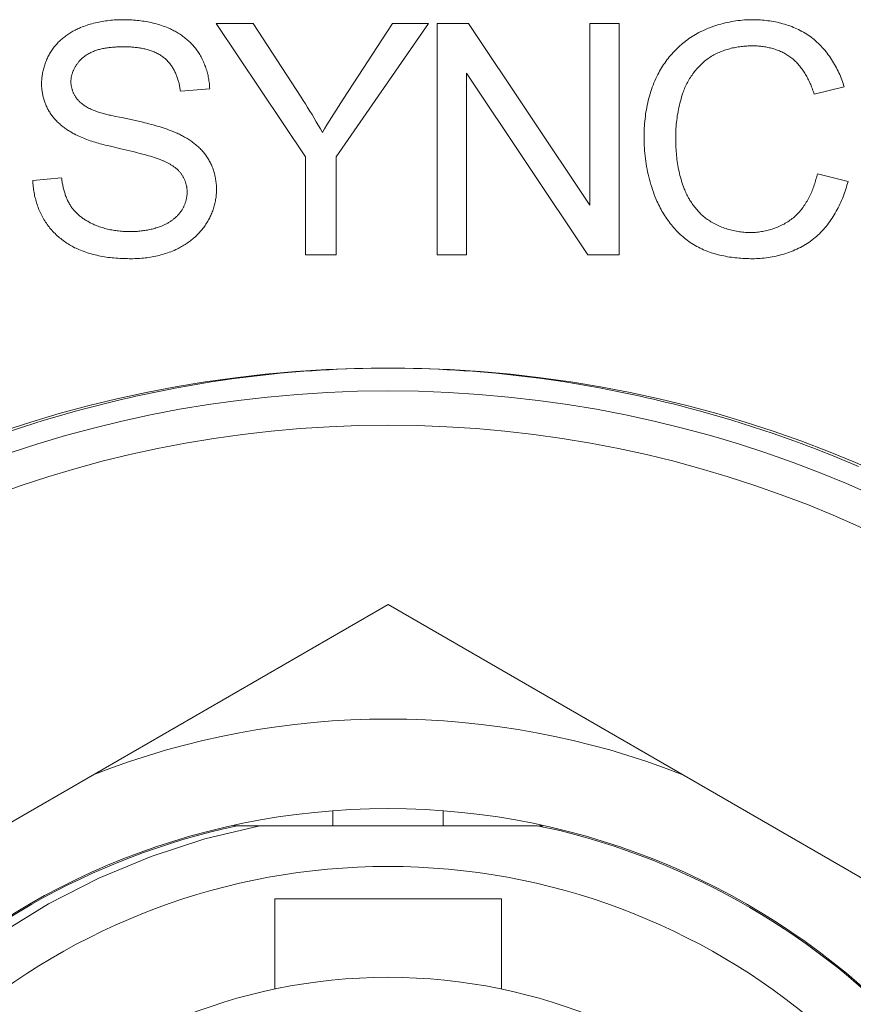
# Model space of a CAD drawing. Header units: millimetres. Extents: x 3925 to 5043, y -86 to 778.
# Tile 302 of 325: x 4839.95 to 4841.78, y 375.79 to 377.94. Entities that reach past the tile are written whole.
import ezdxf

# ---------------------------------------------------------------- set-up
doc = ezdxf.new("R2010")
doc.units = ezdxf.units.MM
doc.header["$LTSCALE"] = 46.255
for name, color, linetype in [('61-8RRB5G101DXF_CONTINUOUS_LINE', 7, 'CONTINUOUS'), ('792-MOLEX-73DXF_CONTINUOUS_LINE', 7, 'CONTINUOUS'), ('H30K-IO-LABEDXF_CONTINUOUS_LINE', 7, 'CONTINUOUS'), ('H30K-REAR-CODXF_CONTINUOUS_LINE', 7, 'CONTINUOUS'), ('LABEL-IO-H30DXF_CONTINUOUS_LINE', 7, 'CONTINUOUS')]:
    doc.layers.add(name, color=color, linetype=linetype)

msp = doc.modelspace()

# ---------------------------------------------------------------- linework, layer by layer
at = {"layer": '61-8RRB5G101DXF_CONTINUOUS_LINE', "color": 7, "linetype": 'Continuous', "lineweight": 0}
for p, q in [((4839.0088, 375.6526), (4840.7588, 376.663)), ((4840.7588, 376.663), (4842.5088, 375.6526))]:
    msp.add_line(p, q, dxfattribs=at)
msp.add_circle((4840.7588, 374.6423), 1.575, dxfattribs=at)
msp.add_arc((4840.7588, 374.6423), 1.7707, 68.7749, 111.2251, dxfattribs=at)
at = {"layer": '792-MOLEX-73DXF_CONTINUOUS_LINE', "color": 7, "linetype": 'Continuous', "lineweight": 0}
for p, q in [((4840.6382, 376.2124), (4840.6382, 376.1798)), ((4840.8795, 376.2124), (4840.8795, 376.1798)), ((4840.4216, 376.1798), (4841.085, 376.1798)), ((4841.0961, 376.1798), (4841.0888, 376.1798)), ((4840.5112, 376.0202), (4841.0065, 376.0202)), ((4840.5112, 376.0202), (4840.5112, 375.8231)), ((4841.0065, 376.0202), (4841.0065, 375.8231))]:
    msp.add_line(p, q, dxfattribs=at)
for points in [[(4839.6323, 375.7044), (4839.7189, 375.7918), (4839.8122, 375.872), (4839.9117, 375.9447), (4840.0167, 376.0094), (4840.1266, 376.0655), (4840.2407, 376.1128), (4840.3583, 376.151), (4840.4786, 376.1798)], [(4841.085, 376.1798), (4841.1026, 376.1762), (4841.1201, 376.1724), (4841.1376, 376.1685)]]:
    msp.add_lwpolyline(points, dxfattribs=at)
msp.add_circle((4840.7588, 374.6423), 1.2065, dxfattribs=at)
for radius, start, end in [(1.5725, 102.1111, 241.1628), (1.5725, 77.5943, 77.8889), (1.5725, 298.8372, 76.0639), (1.4487, 288.0439, 251.9561)]:
    msp.add_arc((4840.7588, 374.6423), radius, start, end, dxfattribs=at)
at = {"layer": 'H30K-IO-LABEDXF_CONTINUOUS_LINE', "color": 7, "linetype": 'Continuous', "lineweight": 0}
for p, q in [((4840.3833, 377.9323), (4840.4638, 377.9323)), ((4840.5781, 377.6411), (4840.3833, 377.9323)), ((4840.8469, 377.9323), (4840.6451, 377.6411)), ((4840.6606, 377.7674), (4840.7689, 377.9323)), ((4840.7689, 377.9323), (4840.8469, 377.9323)), ((4840.8664, 377.9323), (4840.935, 377.9323)), ((4840.8664, 377.4271), (4840.8664, 377.9323)), ((4840.935, 377.9323), (4841.2001, 377.5357)), ((4841.2001, 377.9323), (4841.2643, 377.9323)), ((4841.2001, 377.5357), (4841.2001, 377.9323)), ((4841.2643, 377.9323), (4841.2643, 377.4271)), ((4840.9306, 377.8236), (4840.9306, 377.4271)), ((4841.1956, 377.4271), (4840.9306, 377.8236)), ((4840.369, 377.7897), (4840.3048, 377.7848)), ((4841.7558, 377.7937), (4841.6902, 377.7782)), ((4840.6502, 377.7514), (4840.6606, 377.7674)), ((4840.16, 377.7303), (4840.1758, 377.727)), ((4840.1835, 377.7254), (4840.2134, 377.7187)), ((4840.1747, 377.6586), (4840.1519, 377.6641)), ((4840.2007, 377.6525), (4840.1747, 377.6586)), ((4840.5781, 377.4271), (4840.5781, 377.6411)), ((4840.6451, 377.6411), (4840.6451, 377.4271)), ((4839.9824, 377.5894), (4840.0452, 377.595)), ((4841.6972, 377.6043), (4841.7642, 377.5874)), ((4840.6451, 377.4271), (4840.5781, 377.4271)), ((4840.9306, 377.4271), (4840.8664, 377.4271)), ((4841.2643, 377.4271), (4841.1956, 377.4271)), ((4840.5484, 377.1706), (4840.5746, 377.1727)), ((4840.9432, 377.1727), (4840.9692, 377.1706))]:
    msp.add_line(p, q, dxfattribs=at)
for points in [[(4840.0866, 377.9234), (4840.0901, 377.9248), (4840.0936, 377.9262), (4840.0972, 377.9275), (4840.1008, 377.9287), (4840.1044, 377.9299), (4840.108, 377.931), (4840.1116, 377.932), (4840.1153, 377.933), (4840.119, 377.9339), (4840.1227, 377.9347), (4840.1264, 377.9355), (4840.1301, 377.9363), (4840.1339, 377.9369), (4840.1377, 377.9375), (4840.1414, 377.9381), (4840.1452, 377.9386), (4840.149, 377.9391), (4840.1528, 377.9395), (4840.1565, 377.9398), (4840.1603, 377.9401), (4840.1641, 377.9403), (4840.1679, 377.9405), (4840.1717, 377.9406), (4840.1755, 377.9407), (4840.1792, 377.9407)], [(4840.1792, 377.9407), (4840.1831, 377.9407), (4840.187, 377.9406), (4840.1909, 377.9405), (4840.1948, 377.9404), (4840.1987, 377.9402), (4840.2026, 377.9399), (4840.2065, 377.9396), (4840.2104, 377.9392), (4840.2143, 377.9388), (4840.2182, 377.9383), (4840.222, 377.9378), (4840.2259, 377.9372), (4840.2298, 377.9366), (4840.2336, 377.9359), (4840.2374, 377.9351), (4840.2413, 377.9343), (4840.2451, 377.9334), (4840.2488, 377.9325), (4840.2526, 377.9315), (4840.2564, 377.9304), (4840.2601, 377.9293), (4840.2638, 377.9281), (4840.2674, 377.9268), (4840.2711, 377.9255), (4840.2747, 377.9241), (4840.2783, 377.9226)], [(4840.4638, 377.9323), (4840.5686, 377.7718), (4840.5735, 377.7642), (4840.5783, 377.7566), (4840.5831, 377.7489), (4840.5878, 377.7412), (4840.5926, 377.7335), (4840.5972, 377.7257), (4840.6018, 377.7179), (4840.6063, 377.7101), (4840.6108, 377.7022), (4840.6152, 377.6944)], [(4841.4342, 377.9103), (4841.4383, 377.9125), (4841.4425, 377.9146), (4841.4467, 377.9166), (4841.4509, 377.9186), (4841.4553, 377.9205), (4841.4596, 377.9223), (4841.464, 377.924), (4841.4684, 377.9256), (4841.4729, 377.9271), (4841.4774, 377.9286), (4841.4819, 377.93), (4841.4865, 377.9313), (4841.4911, 377.9325), (4841.4957, 377.9336), (4841.5003, 377.9347), (4841.5049, 377.9356), (4841.5096, 377.9365), (4841.5143, 377.9373), (4841.519, 377.938), (4841.5236, 377.9387), (4841.5283, 377.9392), (4841.533, 377.9397), (4841.5377, 377.9401), (4841.5424, 377.9404), (4841.5471, 377.9406), (4841.5518, 377.9407), (4841.5565, 377.9407)], [(4841.5565, 377.9407), (4841.5605, 377.9407), (4841.5646, 377.9406), (4841.5686, 377.9404), (4841.5727, 377.9402), (4841.5768, 377.9399), (4841.5809, 377.9395), (4841.585, 377.9391), (4841.5891, 377.9386), (4841.5932, 377.938), (4841.5972, 377.9374), (4841.6013, 377.9366), (4841.6054, 377.9359), (4841.6094, 377.935), (4841.6135, 377.9341), (4841.6175, 377.9331), (4841.6215, 377.932), (4841.6255, 377.9308), (4841.6294, 377.9296), (4841.6333, 377.9283), (4841.6372, 377.927), (4841.6411, 377.9255), (4841.6449, 377.924), (4841.6487, 377.9224), (4841.6524, 377.9207), (4841.6561, 377.919), (4841.6598, 377.9171), (4841.6634, 377.9152), (4841.6669, 377.9133), (4841.6704, 377.9112), (4841.6739, 377.9091), (4841.6772, 377.9068), (4841.6806, 377.9045), (4841.6838, 377.9022)], [(4840.0232, 377.8729), (4840.0247, 377.8751), (4840.0262, 377.8772), (4840.0277, 377.8793), (4840.0293, 377.8814), (4840.031, 377.8834), (4840.0327, 377.8854), (4840.0345, 377.8874), (4840.0363, 377.8894), (4840.0381, 377.8913), (4840.04, 377.8931), (4840.0419, 377.895), (4840.0439, 377.8968), (4840.0459, 377.8985), (4840.0479, 377.9003), (4840.05, 377.9019), (4840.0521, 377.9036), (4840.0543, 377.9052), (4840.0564, 377.9068), (4840.0586, 377.9083), (4840.0608, 377.9098), (4840.0631, 377.9112), (4840.0654, 377.9127), (4840.0677, 377.914), (4840.07, 377.9154), (4840.0723, 377.9166), (4840.0746, 377.9179), (4840.077, 377.9191), (4840.0794, 377.9202), (4840.0818, 377.9213), (4840.0842, 377.9224), (4840.0866, 377.9234)], [(4840.2783, 377.9226), (4840.2808, 377.9215), (4840.2833, 377.9204), (4840.2858, 377.9192), (4840.2883, 377.918), (4840.2907, 377.9167), (4840.2932, 377.9154), (4840.2956, 377.914), (4840.298, 377.9126), (4840.3004, 377.9112), (4840.3027, 377.9097), (4840.3051, 377.9082), (4840.3074, 377.9066), (4840.3096, 377.905), (4840.3119, 377.9033), (4840.3141, 377.9016), (4840.3163, 377.8999), (4840.3185, 377.8981), (4840.3206, 377.8963), (4840.3227, 377.8944), (4840.3247, 377.8925), (4840.3267, 377.8906), (4840.3287, 377.8886), (4840.3306, 377.8866), (4840.3325, 377.8846), (4840.3343, 377.8825), (4840.3361, 377.8804), (4840.3378, 377.8782), (4840.3395, 377.8761), (4840.3411, 377.8738), (4840.3427, 377.8716), (4840.3442, 377.8693)], [(4841.3484, 377.821), (4841.3504, 377.8247), (4841.3524, 377.8283), (4841.3545, 377.8319), (4841.3566, 377.8354), (4841.3588, 377.839), (4841.3611, 377.8425), (4841.3635, 377.8459), (4841.3659, 377.8493), (4841.3684, 377.8527), (4841.371, 377.856), (4841.3736, 377.8593), (4841.3764, 377.8626), (4841.3791, 377.8657), (4841.3819, 377.8689), (4841.3848, 377.8719), (4841.3878, 377.875), (4841.3908, 377.8779), (4841.3938, 377.8808), (4841.3969, 377.8837), (4841.4001, 377.8864), (4841.4033, 377.8892), (4841.4065, 377.8918), (4841.4098, 377.8944), (4841.4132, 377.8969), (4841.4166, 377.8993), (4841.42, 377.9017), (4841.4235, 377.9039), (4841.427, 377.9061), (4841.4306, 377.9082), (4841.4342, 377.9103)], [(4841.6838, 377.9022), (4841.6871, 377.8997), (4841.6902, 377.8971), (4841.6933, 377.8945), (4841.6964, 377.8917), (4841.6994, 377.8889), (4841.7023, 377.8861), (4841.7052, 377.8831), (4841.708, 377.8801), (4841.7108, 377.877), (4841.7135, 377.8739), (4841.7161, 377.8707), (4841.7187, 377.8674), (4841.7212, 377.8641), (4841.7236, 377.8607), (4841.726, 377.8573), (4841.7283, 377.8538), (4841.7305, 377.8503), (4841.7327, 377.8467), (4841.7348, 377.8431), (4841.7369, 377.8395), (4841.7388, 377.8358), (4841.7407, 377.8321), (4841.7426, 377.8284), (4841.7443, 377.8246), (4841.746, 377.8208), (4841.7476, 377.817), (4841.7492, 377.8131), (4841.7507, 377.8093), (4841.7521, 377.8054), (4841.7534, 377.8015), (4841.7546, 377.7976), (4841.7558, 377.7937)], [(4840.0014, 377.8013), (4840.0015, 377.8038), (4840.0016, 377.8064), (4840.0017, 377.809), (4840.0019, 377.8116), (4840.0022, 377.8142), (4840.0025, 377.8168), (4840.0028, 377.8194), (4840.0032, 377.822), (4840.0037, 377.8246), (4840.0042, 377.8271), (4840.0048, 377.8297), (4840.0054, 377.8323), (4840.0061, 377.8348), (4840.0068, 377.8373), (4840.0076, 377.8398), (4840.0084, 377.8424), (4840.0093, 377.8448), (4840.0102, 377.8473), (4840.0112, 377.8498), (4840.0122, 377.8522), (4840.0132, 377.8546), (4840.0143, 377.857), (4840.0155, 377.8593), (4840.0166, 377.8617), (4840.0179, 377.864), (4840.0191, 377.8662), (4840.0205, 377.8685), (4840.0218, 377.8707), (4840.0232, 377.8729)], [(4840.1818, 377.8815), (4840.1796, 377.8814), (4840.1773, 377.8814), (4840.1749, 377.8814), (4840.1726, 377.8813), (4840.1703, 377.8813), (4840.1679, 377.8812), (4840.1656, 377.8811), (4840.1633, 377.881), (4840.1609, 377.8808), (4840.1585, 377.8807), (4840.1562, 377.8805), (4840.1538, 377.8803), (4840.1515, 377.88), (4840.1491, 377.8797), (4840.1468, 377.8794), (4840.1444, 377.8791), (4840.1421, 377.8788), (4840.1397, 377.8784), (4840.1374, 377.8779), (4840.1351, 377.8775), (4840.1328, 377.877), (4840.1305, 377.8765), (4840.1283, 377.8759), (4840.126, 377.8753), (4840.1238, 377.8746), (4840.1216, 377.8739), (4840.1194, 377.8732), (4840.1172, 377.8724), (4840.1151, 377.8716), (4840.1129, 377.8707), (4840.1108, 377.8698), (4840.1088, 377.8688), (4840.1067, 377.8678), (4840.1047, 377.8668), (4840.1028, 377.8656), (4840.1008, 377.8645), (4840.0989, 377.8632), (4840.097, 377.862), (4840.0952, 377.8606), (4840.0934, 377.8592)], [(4840.2699, 377.857), (4840.2681, 377.8585), (4840.2662, 377.8599), (4840.2643, 377.8612), (4840.2624, 377.8625), (4840.2604, 377.8638), (4840.2584, 377.865), (4840.2563, 377.8661), (4840.2542, 377.8672), (4840.2521, 377.8682), (4840.25, 377.8692), (4840.2478, 377.8702), (4840.2456, 377.8711), (4840.2434, 377.8719), (4840.2412, 377.8728), (4840.2389, 377.8735), (4840.2366, 377.8743), (4840.2343, 377.8749), (4840.232, 377.8756), (4840.2297, 377.8762), (4840.2273, 377.8768), (4840.2249, 377.8773), (4840.2226, 377.8778), (4840.2202, 377.8782), (4840.2178, 377.8787), (4840.2154, 377.8791), (4840.213, 377.8794), (4840.2106, 377.8797), (4840.2082, 377.88), (4840.2058, 377.8803), (4840.2033, 377.8805), (4840.2009, 377.8807), (4840.1985, 377.8809), (4840.1961, 377.8811), (4840.1937, 377.8812), (4840.1913, 377.8813), (4840.1889, 377.8814), (4840.1866, 377.8814), (4840.1842, 377.8814), (4840.1818, 377.8815)], [(4840.3442, 377.8693), (4840.3458, 377.8669), (4840.3473, 377.8645), (4840.3487, 377.862), (4840.3502, 377.8594), (4840.3515, 377.8569), (4840.3528, 377.8543), (4840.3541, 377.8517), (4840.3553, 377.849), (4840.3565, 377.8463), (4840.3576, 377.8436), (4840.3586, 377.8409), (4840.3596, 377.8382), (4840.3606, 377.8354), (4840.3615, 377.8326), (4840.3624, 377.8298), (4840.3632, 377.827), (4840.3639, 377.8242), (4840.3647, 377.8214), (4840.3653, 377.8185), (4840.3659, 377.8156), (4840.3665, 377.8128), (4840.367, 377.8099), (4840.3674, 377.807), (4840.3678, 377.8041), (4840.3682, 377.8013), (4840.3685, 377.7984), (4840.3687, 377.7955), (4840.3689, 377.7926), (4840.369, 377.7897)], [(4841.5553, 377.8836), (4841.5522, 377.8836), (4841.5491, 377.8835), (4841.5461, 377.8834), (4841.543, 377.8832), (4841.5399, 377.883), (4841.5368, 377.8827), (4841.5336, 377.8824), (4841.5305, 377.8821), (4841.5274, 377.8817), (4841.5243, 377.8812), (4841.5212, 377.8807), (4841.5181, 377.8801), (4841.5151, 377.8795), (4841.512, 377.8789), (4841.5089, 377.8782), (4841.5059, 377.8774), (4841.5029, 377.8766), (4841.4999, 377.8757), (4841.4969, 377.8748), (4841.4939, 377.8738), (4841.491, 377.8727), (4841.488, 377.8716), (4841.4852, 377.8705), (4841.4823, 377.8693), (4841.4795, 377.868), (4841.4767, 377.8667), (4841.4739, 377.8653), (4841.4712, 377.8638), (4841.4685, 377.8623), (4841.4658, 377.8608), (4841.4632, 377.8591), (4841.4607, 377.8575), (4841.4582, 377.8557)], [(4841.6392, 377.8584), (4841.6372, 377.8599), (4841.6351, 377.8614), (4841.6329, 377.8628), (4841.6307, 377.8642), (4841.6285, 377.8655), (4841.6262, 377.8668), (4841.6239, 377.868), (4841.6216, 377.8692), (4841.6192, 377.8703), (4841.6168, 377.8714), (4841.6144, 377.8724), (4841.612, 377.8734), (4841.6095, 377.8743), (4841.6071, 377.8752), (4841.6045, 377.8761), (4841.602, 377.8769), (4841.5995, 377.8776), (4841.5969, 377.8783), (4841.5944, 377.879), (4841.5918, 377.8796), (4841.5892, 377.8801), (4841.5866, 377.8806), (4841.584, 377.8811), (4841.5814, 377.8816), (4841.5788, 377.8819), (4841.5762, 377.8823), (4841.5735, 377.8826), (4841.5709, 377.8829), (4841.5683, 377.8831), (4841.5657, 377.8833), (4841.5631, 377.8834), (4841.5605, 377.8835), (4841.5579, 377.8836), (4841.5553, 377.8836)], [(4840.0934, 377.8592), (4840.0922, 377.8582), (4840.091, 377.8572), (4840.0898, 377.8562), (4840.0887, 377.8551), (4840.0876, 377.854), (4840.0864, 377.8529), (4840.0853, 377.8517), (4840.0843, 377.8505), (4840.0832, 377.8493), (4840.0822, 377.8481), (4840.0812, 377.8468), (4840.0802, 377.8455), (4840.0792, 377.8442), (4840.0783, 377.8429), (4840.0774, 377.8415), (4840.0765, 377.8402), (4840.0756, 377.8388), (4840.0748, 377.8374), (4840.074, 377.836), (4840.0733, 377.8345), (4840.0725, 377.8331), (4840.0718, 377.8316), (4840.0712, 377.8301), (4840.0705, 377.8287), (4840.0699, 377.8272), (4840.0694, 377.8257), (4840.0688, 377.8241), (4840.0683, 377.8226), (4840.0679, 377.8211), (4840.0675, 377.8195), (4840.0671, 377.818), (4840.0668, 377.8165), (4840.0665, 377.8149), (4840.0662, 377.8134), (4840.066, 377.8118), (4840.0659, 377.8103), (4840.0657, 377.8087), (4840.0657, 377.8072), (4840.0656, 377.8056)], [(4840.3048, 377.7848), (4840.3046, 377.7869), (4840.3043, 377.789), (4840.304, 377.7911), (4840.3037, 377.7933), (4840.3033, 377.7954), (4840.3029, 377.7975), (4840.3024, 377.7996), (4840.3019, 377.8017), (4840.3014, 377.8039), (4840.3008, 377.806), (4840.3002, 377.8081), (4840.2996, 377.8102), (4840.2989, 377.8123), (4840.2982, 377.8144), (4840.2974, 377.8164), (4840.2966, 377.8185), (4840.2958, 377.8205), (4840.295, 377.8225), (4840.2941, 377.8245), (4840.2931, 377.8265), (4840.2922, 377.8285), (4840.2912, 377.8304), (4840.2901, 377.8323), (4840.289, 377.8342), (4840.2879, 377.8361), (4840.2868, 377.8379), (4840.2856, 377.8397), (4840.2843, 377.8415), (4840.2831, 377.8432), (4840.2818, 377.8449), (4840.2804, 377.8465), (4840.279, 377.8482), (4840.2776, 377.8497), (4840.2761, 377.8513), (4840.2746, 377.8528), (4840.2731, 377.8542), (4840.2715, 377.8556), (4840.2699, 377.857)], [(4841.4582, 377.8557), (4841.4557, 377.8539), (4841.4532, 377.852), (4841.4508, 377.85), (4841.4484, 377.848), (4841.4461, 377.846), (4841.4437, 377.8438), (4841.4415, 377.8416), (4841.4393, 377.8394), (4841.4371, 377.8371), (4841.435, 377.8348), (4841.4329, 377.8324), (4841.4308, 377.83), (4841.4288, 377.8276), (4841.4269, 377.8251), (4841.425, 377.8225), (4841.4232, 377.8199), (4841.4214, 377.8173), (4841.4196, 377.8147), (4841.418, 377.812), (4841.4163, 377.8093), (4841.4148, 377.8065), (4841.4133, 377.8038), (4841.4118, 377.801), (4841.4104, 377.7981), (4841.4091, 377.7953), (4841.4078, 377.7924), (4841.4066, 377.7895), (4841.4055, 377.7866), (4841.4044, 377.7837), (4841.4034, 377.7808)], [(4841.6902, 377.7782), (4841.6893, 377.7808), (4841.6885, 377.7834), (4841.6876, 377.786), (4841.6866, 377.7886), (4841.6857, 377.7912), (4841.6847, 377.7937), (4841.6836, 377.7963), (4841.6826, 377.7989), (4841.6815, 377.8014), (4841.6803, 377.804), (4841.6791, 377.8065), (4841.6779, 377.809), (4841.6767, 377.8115), (4841.6754, 377.814), (4841.6741, 377.8165), (4841.6727, 377.8189), (4841.6713, 377.8213), (4841.6699, 377.8237), (4841.6684, 377.826), (4841.6669, 377.8284), (4841.6653, 377.8306), (4841.6638, 377.8329), (4841.6621, 377.8351), (4841.6605, 377.8373), (4841.6587, 377.8395), (4841.657, 377.8416), (4841.6552, 377.8436), (4841.6533, 377.8457), (4841.6515, 377.8476), (4841.6495, 377.8496), (4841.6476, 377.8514), (4841.6456, 377.8533), (4841.6435, 377.855), (4841.6414, 377.8567), (4841.6392, 377.8584)], [(4841.3183, 377.6834), (4841.3184, 377.6885), (4841.3185, 377.6935), (4841.3186, 377.6986), (4841.3189, 377.7036), (4841.3192, 377.7087), (4841.3196, 377.7138), (4841.32, 377.7189), (4841.3206, 377.7239), (4841.3212, 377.729), (4841.3218, 377.7341), (4841.3226, 377.7391), (4841.3234, 377.7441), (4841.3244, 377.7492), (4841.3254, 377.7542), (4841.3264, 377.7591), (4841.3276, 377.7641), (4841.3288, 377.769), (4841.3302, 377.774), (4841.3316, 377.7788), (4841.3331, 377.7837), (4841.3347, 377.7885), (4841.3364, 377.7933), (4841.3382, 377.798), (4841.34, 377.8027), (4841.342, 377.8073), (4841.344, 377.812), (4841.3462, 377.8165), (4841.3484, 377.821)], [(4840.0192, 377.7384), (4840.018, 377.7403), (4840.0169, 377.7422), (4840.0157, 377.7442), (4840.0147, 377.7462), (4840.0137, 377.7482), (4840.0127, 377.7503), (4840.0117, 377.7524), (4840.0108, 377.7545), (4840.01, 377.7566), (4840.0091, 377.7587), (4840.0083, 377.7609), (4840.0076, 377.763), (4840.0069, 377.7652), (4840.0063, 377.7674), (4840.0056, 377.7696), (4840.0051, 377.7719), (4840.0045, 377.7741), (4840.004, 377.7763), (4840.0036, 377.7786), (4840.0032, 377.7809), (4840.0028, 377.7831), (4840.0025, 377.7854), (4840.0022, 377.7877), (4840.002, 377.7899), (4840.0018, 377.7922), (4840.0016, 377.7945), (4840.0015, 377.7967), (4840.0015, 377.799), (4840.0014, 377.8013)], [(4840.0656, 377.8056), (4840.0657, 377.8042), (4840.0657, 377.8029), (4840.0658, 377.8015), (4840.0659, 377.8001), (4840.0661, 377.7988), (4840.0663, 377.7974), (4840.0665, 377.796), (4840.0667, 377.7946), (4840.067, 377.7933), (4840.0673, 377.7919), (4840.0677, 377.7905), (4840.068, 377.7892), (4840.0685, 377.7878), (4840.0689, 377.7865), (4840.0694, 377.7851), (4840.0699, 377.7838), (4840.0704, 377.7825), (4840.0709, 377.7812), (4840.0715, 377.7799), (4840.0721, 377.7786), (4840.0728, 377.7773), (4840.0734, 377.7761), (4840.0741, 377.7749), (4840.0748, 377.7736), (4840.0756, 377.7724), (4840.0763, 377.7713), (4840.0771, 377.7701), (4840.0779, 377.769), (4840.0788, 377.7679), (4840.0796, 377.7668), (4840.0805, 377.7657), (4840.0814, 377.7647), (4840.0824, 377.7637), (4840.0833, 377.7627), (4840.0843, 377.7617), (4840.0853, 377.7608)], [(4841.4034, 377.7808), (4841.4019, 377.7764), (4841.4005, 377.7719), (4841.3992, 377.7674), (4841.3979, 377.7628), (4841.3968, 377.7583), (4841.3956, 377.7537), (4841.3946, 377.7491), (4841.3936, 377.7445), (4841.3927, 377.7399), (4841.3919, 377.7353), (4841.3911, 377.7306), (4841.3905, 377.7259), (4841.3898, 377.7213), (4841.3893, 377.7166), (4841.3888, 377.7119), (4841.3884, 377.7072), (4841.3881, 377.7025), (4841.3878, 377.6978), (4841.3876, 377.6932), (4841.3875, 377.6885), (4841.3875, 377.6838)], [(4840.0853, 377.7608), (4840.0873, 377.7591), (4840.0893, 377.7574), (4840.0913, 377.7559), (4840.0934, 377.7544), (4840.0955, 377.7529), (4840.0977, 377.7515), (4840.0999, 377.7502), (4840.1022, 377.7489), (4840.1044, 377.7477), (4840.1067, 377.7465), (4840.1091, 377.7454), (4840.1115, 377.7443), (4840.1139, 377.7433), (4840.1163, 377.7423), (4840.1187, 377.7413), (4840.1212, 377.7404), (4840.1237, 377.7396), (4840.1262, 377.7387), (4840.1287, 377.7379), (4840.1313, 377.7372), (4840.1339, 377.7364), (4840.1364, 377.7357), (4840.139, 377.735), (4840.1416, 377.7344), (4840.1442, 377.7337), (4840.1469, 377.7331), (4840.1495, 377.7325), (4840.1521, 377.7319), (4840.1548, 377.7314), (4840.16, 377.7303)], [(4840.0729, 377.6912), (4840.0708, 377.6923), (4840.0687, 377.6935), (4840.0667, 377.6947), (4840.0646, 377.6959), (4840.0625, 377.6971), (4840.0605, 377.6984), (4840.0584, 377.6997), (4840.0564, 377.7011), (4840.0544, 377.7025), (4840.0525, 377.7039), (4840.0505, 377.7053), (4840.0486, 377.7068), (4840.0467, 377.7083), (4840.0448, 377.7098), (4840.0429, 377.7114), (4840.0411, 377.713), (4840.0393, 377.7146), (4840.0375, 377.7162), (4840.0358, 377.7179), (4840.0341, 377.7196), (4840.0324, 377.7214), (4840.0308, 377.7231), (4840.0292, 377.7249), (4840.0276, 377.7268), (4840.0261, 377.7286), (4840.0246, 377.7305), (4840.0232, 377.7324), (4840.0218, 377.7344), (4840.0205, 377.7364), (4840.0192, 377.7384)], [(4840.6152, 377.6944), (4840.6201, 377.7026), (4840.625, 377.7108), (4840.6299, 377.719), (4840.6349, 377.7271), (4840.64, 377.7352), (4840.6451, 377.7433), (4840.6502, 377.7514)], [(4840.1758, 377.727), (4840.1809, 377.726), (4840.1835, 377.7254)], [(4840.2134, 377.7187), (4840.2225, 377.7166), (4840.2271, 377.7155), (4840.2316, 377.7144), (4840.2361, 377.7133), (4840.2407, 377.7121), (4840.2452, 377.7109), (4840.2497, 377.7097), (4840.2542, 377.7084), (4840.2586, 377.7071), (4840.2631, 377.7057), (4840.2675, 377.7043), (4840.2719, 377.7028), (4840.2763, 377.7013), (4840.2807, 377.6997), (4840.285, 377.698), (4840.2894, 377.6963), (4840.2936, 377.6945), (4840.2979, 377.6926)], [(4840.1519, 377.6641), (4840.1445, 377.6659), (4840.1408, 377.6669), (4840.1371, 377.6678), (4840.1334, 377.6688), (4840.1297, 377.6698), (4840.126, 377.6708), (4840.1224, 377.6719), (4840.1187, 377.673), (4840.1151, 377.6741), (4840.1114, 377.6752), (4840.1078, 377.6764), (4840.1042, 377.6777), (4840.1007, 377.6789), (4840.0971, 377.6803), (4840.0936, 377.6817), (4840.0901, 377.6831), (4840.0866, 377.6846), (4840.0831, 377.6861), (4840.0797, 377.6878), (4840.0763, 377.6894), (4840.0729, 377.6912)], [(4840.2979, 377.6926), (4840.3002, 377.6915), (4840.3026, 377.6904), (4840.3049, 377.6892), (4840.3073, 377.688), (4840.3096, 377.6868), (4840.3119, 377.6855), (4840.3142, 377.6842), (4840.3165, 377.6829), (4840.3187, 377.6816), (4840.321, 377.6802), (4840.3232, 377.6788), (4840.3254, 377.6773), (4840.3276, 377.6758), (4840.3298, 377.6743), (4840.3319, 377.6727), (4840.334, 377.6712), (4840.3361, 377.6695), (4840.3382, 377.6679), (4840.3402, 377.6662), (4840.3422, 377.6645), (4840.3442, 377.6627), (4840.3461, 377.661), (4840.348, 377.6591), (4840.3498, 377.6573), (4840.3516, 377.6554), (4840.3534, 377.6535), (4840.3551, 377.6515), (4840.3567, 377.6495), (4840.3584, 377.6475), (4840.3599, 377.6454), (4840.3615, 377.6433), (4840.3629, 377.6412)], [(4841.345, 377.5481), (4841.3429, 377.5534), (4841.3408, 377.5588), (4841.3388, 377.5642), (4841.3369, 377.5696), (4841.3351, 377.5751), (4841.3333, 377.5806), (4841.3317, 377.5862), (4841.3302, 377.5918), (4841.3287, 377.5974), (4841.3274, 377.603), (4841.3262, 377.6087), (4841.325, 377.6144), (4841.3239, 377.6201), (4841.323, 377.6258), (4841.3221, 377.6316), (4841.3213, 377.6373), (4841.3206, 377.6431), (4841.32, 377.6488), (4841.3195, 377.6546), (4841.3191, 377.6604), (4841.3188, 377.6661), (4841.3185, 377.6719), (4841.3184, 377.6777), (4841.3183, 377.6834)], [(4841.3875, 377.6838), (4841.3875, 377.6794), (4841.3876, 377.675), (4841.3877, 377.6706), (4841.3879, 377.6662), (4841.3881, 377.6618), (4841.3883, 377.6574), (4841.3886, 377.653), (4841.389, 377.6486), (4841.3894, 377.6441), (4841.3899, 377.6397), (4841.3904, 377.6354), (4841.391, 377.631), (4841.3917, 377.6266), (4841.3924, 377.6222), (4841.3932, 377.6179), (4841.394, 377.6135), (4841.3949, 377.6092), (4841.3959, 377.6049), (4841.3969, 377.6006), (4841.398, 377.5964), (4841.3992, 377.5921), (4841.4004, 377.5879), (4841.4018, 377.5837), (4841.4032, 377.5796), (4841.4046, 377.5755), (4841.4062, 377.5714)], [(4840.2604, 377.6351), (4840.2562, 377.6367), (4840.2521, 377.6382), (4840.2479, 377.6396), (4840.2436, 377.641), (4840.2394, 377.6423), (4840.2351, 377.6436), (4840.2309, 377.6448), (4840.2266, 377.646), (4840.2223, 377.6472), (4840.218, 377.6483), (4840.2137, 377.6494), (4840.2094, 377.6505), (4840.2007, 377.6525)], [(4840.3059, 377.6054), (4840.3049, 377.6066), (4840.3039, 377.6078), (4840.3028, 377.609), (4840.3017, 377.6102), (4840.3006, 377.6113), (4840.2994, 377.6124), (4840.2983, 377.6135), (4840.2971, 377.6146), (4840.2958, 377.6156), (4840.2946, 377.6167), (4840.2933, 377.6176), (4840.292, 377.6186), (4840.2907, 377.6196), (4840.2894, 377.6205), (4840.2881, 377.6214), (4840.2867, 377.6223), (4840.2853, 377.6231), (4840.2839, 377.624), (4840.2825, 377.6248), (4840.2811, 377.6256), (4840.2796, 377.6264), (4840.2782, 377.6272), (4840.2767, 377.6279), (4840.2753, 377.6287), (4840.2738, 377.6294), (4840.2723, 377.6301), (4840.2709, 377.6308), (4840.2694, 377.6314), (4840.2679, 377.6321), (4840.2664, 377.6327), (4840.2649, 377.6333), (4840.2634, 377.6339), (4840.2619, 377.6345), (4840.2604, 377.6351)], [(4840.3629, 377.6412), (4840.3643, 377.6391), (4840.3656, 377.637), (4840.3669, 377.6349), (4840.3681, 377.6327), (4840.3693, 377.6305), (4840.3705, 377.6282), (4840.3715, 377.626), (4840.3726, 377.6237), (4840.3736, 377.6214), (4840.3745, 377.619), (4840.3755, 377.6167), (4840.3763, 377.6143), (4840.3771, 377.6119), (4840.3779, 377.6094), (4840.3786, 377.607), (4840.3793, 377.6046), (4840.3799, 377.6021), (4840.3805, 377.5996), (4840.381, 377.5971), (4840.3815, 377.5946), (4840.382, 377.5921), (4840.3824, 377.5896), (4840.3827, 377.5871), (4840.383, 377.5846), (4840.3833, 377.5821), (4840.3835, 377.5796), (4840.3837, 377.5771), (4840.3838, 377.5746), (4840.3838, 377.5721), (4840.3839, 377.5696)], [(4840.3196, 377.564), (4840.3196, 377.5654), (4840.3196, 377.5668), (4840.3195, 377.5682), (4840.3194, 377.5696), (4840.3193, 377.571), (4840.3191, 377.5725), (4840.3189, 377.5739), (4840.3187, 377.5753), (4840.3184, 377.5767), (4840.3182, 377.5781), (4840.3178, 377.5795), (4840.3175, 377.5809), (4840.3171, 377.5823), (4840.3167, 377.5837), (4840.3163, 377.5851), (4840.3159, 377.5865), (4840.3154, 377.5878), (4840.3149, 377.5892), (4840.3144, 377.5905), (4840.3138, 377.5919), (4840.3132, 377.5932), (4840.3126, 377.5945), (4840.312, 377.5958), (4840.3113, 377.597), (4840.3106, 377.5983), (4840.3099, 377.5995), (4840.3091, 377.6007), (4840.3084, 377.6019), (4840.3076, 377.6031), (4840.3067, 377.6042), (4840.3059, 377.6054)], [(4840.0101, 377.4987), (4840.0084, 377.5015), (4840.0067, 377.5042), (4840.005, 377.5071), (4840.0034, 377.51), (4840.0019, 377.5129), (4840.0004, 377.5158), (4839.9989, 377.5188), (4839.9976, 377.5218), (4839.9963, 377.5249), (4839.995, 377.5279), (4839.9938, 377.531), (4839.9927, 377.5342), (4839.9916, 377.5373), (4839.9906, 377.5405), (4839.9896, 377.5437), (4839.9887, 377.5469), (4839.9879, 377.5501), (4839.9871, 377.5533), (4839.9863, 377.5566), (4839.9857, 377.5598), (4839.9851, 377.5631), (4839.9845, 377.5664), (4839.984, 377.5697), (4839.9836, 377.573), (4839.9833, 377.5762), (4839.9829, 377.5795), (4839.9827, 377.5828), (4839.9825, 377.5861), (4839.9824, 377.5894)], [(4840.0452, 377.595), (4840.0455, 377.5928), (4840.0458, 377.5906), (4840.0461, 377.5884), (4840.0464, 377.5862), (4840.0468, 377.5841), (4840.0472, 377.5819), (4840.0476, 377.5797), (4840.048, 377.5775), (4840.0485, 377.5753), (4840.049, 377.5731), (4840.0495, 377.571), (4840.0501, 377.5688), (4840.0507, 377.5667), (4840.0513, 377.5645), (4840.052, 377.5624), (4840.0527, 377.5603), (4840.0534, 377.5582), (4840.0541, 377.5561), (4840.0549, 377.554), (4840.0557, 377.5519), (4840.0566, 377.5499), (4840.0575, 377.5478), (4840.0584, 377.5458), (4840.0594, 377.5439), (4840.0604, 377.5419), (4840.0615, 377.5399), (4840.0625, 377.538), (4840.0637, 377.5361), (4840.0648, 377.5343), (4840.066, 377.5324)], [(4841.6447, 377.5081), (4841.647, 377.5101), (4841.6494, 377.5123), (4841.6516, 377.5144), (4841.6538, 377.5166), (4841.656, 377.5189), (4841.6581, 377.5213), (4841.6602, 377.5237), (4841.6622, 377.5261), (4841.6641, 377.5286), (4841.666, 377.5312), (4841.6678, 377.5338), (4841.6696, 377.5364), (4841.6714, 377.5391), (4841.6731, 377.5418), (4841.6747, 377.5445), (4841.6763, 377.5473), (4841.6778, 377.5502), (4841.6793, 377.553), (4841.6807, 377.5559), (4841.6821, 377.5588), (4841.6835, 377.5617), (4841.6848, 377.5647), (4841.686, 377.5677), (4841.6872, 377.5707), (4841.6883, 377.5737), (4841.6894, 377.5767), (4841.6905, 377.5798), (4841.6915, 377.5828), (4841.6924, 377.5859), (4841.6934, 377.5889), (4841.6942, 377.592), (4841.695, 377.5951), (4841.6958, 377.5981), (4841.6965, 377.6012), (4841.6972, 377.6043)], [(4841.7642, 377.5874), (4841.7632, 377.5832), (4841.762, 377.579), (4841.7608, 377.5748), (4841.7595, 377.5707), (4841.7581, 377.5665), (4841.7566, 377.5624), (4841.7551, 377.5582), (4841.7536, 377.5541), (4841.7519, 377.55), (4841.7502, 377.5459), (4841.7484, 377.5419), (4841.7466, 377.5379), (4841.7447, 377.5339), (4841.7427, 377.5299), (4841.7406, 377.526), (4841.7385, 377.5221), (4841.7363, 377.5183), (4841.7341, 377.5145), (4841.7318, 377.5107), (4841.7294, 377.507), (4841.7269, 377.5033), (4841.7244, 377.4997), (4841.7218, 377.4962), (4841.7191, 377.4927), (4841.7164, 377.4893), (4841.7136, 377.486), (4841.7107, 377.4827), (4841.7078, 377.4795), (4841.7048, 377.4763), (4841.7017, 377.4733), (4841.6986, 377.4703), (4841.6954, 377.4674), (4841.6921, 377.4646), (4841.6888, 377.4619)], [(4840.3053, 377.5207), (4840.3061, 377.5219), (4840.307, 377.5231), (4840.3078, 377.5244), (4840.3085, 377.5256), (4840.3093, 377.5269), (4840.31, 377.5282), (4840.3108, 377.5295), (4840.3114, 377.5309), (4840.3121, 377.5322), (4840.3127, 377.5336), (4840.3134, 377.5349), (4840.3139, 377.5363), (4840.3145, 377.5377), (4840.315, 377.5391), (4840.3155, 377.5405), (4840.316, 377.542), (4840.3165, 377.5434), (4840.3169, 377.5448), (4840.3173, 377.5463), (4840.3177, 377.5478), (4840.318, 377.5492), (4840.3183, 377.5507), (4840.3186, 377.5522), (4840.3188, 377.5536), (4840.319, 377.5551), (4840.3192, 377.5566), (4840.3194, 377.5581), (4840.3195, 377.5595), (4840.3196, 377.561), (4840.3196, 377.5625), (4840.3196, 377.564)], [(4840.3839, 377.5696), (4840.3838, 377.5669), (4840.3837, 377.5641), (4840.3836, 377.5614), (4840.3834, 377.5586), (4840.3831, 377.5559), (4840.3828, 377.5531), (4840.3824, 377.5504), (4840.382, 377.5477), (4840.3815, 377.5449), (4840.3809, 377.5422), (4840.3803, 377.5395), (4840.3796, 377.5368), (4840.3789, 377.5341), (4840.3781, 377.5314), (4840.3773, 377.5288), (4840.3764, 377.5261), (4840.3755, 377.5235), (4840.3746, 377.5209), (4840.3735, 377.5183), (4840.3725, 377.5157), (4840.3714, 377.5131), (4840.3702, 377.5106), (4840.369, 377.5081), (4840.3677, 377.5056), (4840.3664, 377.5032), (4840.3651, 377.5008), (4840.3637, 377.4984), (4840.3623, 377.4961), (4840.3608, 377.4938)], [(4841.4062, 377.5714), (4841.4072, 377.5687), (4841.4083, 377.5661), (4841.4095, 377.5636), (4841.4107, 377.561), (4841.4119, 377.5584), (4841.4132, 377.5559), (4841.4145, 377.5534), (4841.4159, 377.5509), (4841.4174, 377.5484), (4841.4188, 377.5459), (4841.4204, 377.5435), (4841.4219, 377.5411), (4841.4236, 377.5387), (4841.4252, 377.5364), (4841.4269, 377.534), (4841.4287, 377.5317), (4841.4305, 377.5295), (4841.4323, 377.5273), (4841.4342, 377.5251), (4841.4361, 377.523), (4841.4381, 377.5209), (4841.4401, 377.5188), (4841.4421, 377.5168), (4841.4442, 377.5148), (4841.4463, 377.5129), (4841.4484, 377.5111), (4841.4506, 377.5092), (4841.4528, 377.5075), (4841.4551, 377.5058), (4841.4573, 377.5041), (4841.4597, 377.5025), (4841.462, 377.501), (4841.4644, 377.4995)], [(4841.4228, 377.4519), (4841.4194, 377.4541), (4841.4162, 377.4564), (4841.4129, 377.4588), (4841.4098, 377.4612), (4841.4066, 377.4637), (4841.4036, 377.4663), (4841.4005, 377.469), (4841.3976, 377.4717), (4841.3946, 377.4745), (4841.3918, 377.4774), (4841.3889, 377.4803), (4841.3862, 377.4833), (4841.3835, 377.4863), (4841.3808, 377.4894), (4841.3782, 377.4926), (4841.3757, 377.4958), (4841.3732, 377.499), (4841.3708, 377.5023), (4841.3684, 377.5056), (4841.3661, 377.509), (4841.3639, 377.5124), (4841.3617, 377.5158), (4841.3596, 377.5193), (4841.3576, 377.5228), (4841.3556, 377.5264), (4841.3537, 377.5299), (4841.3518, 377.5335), (4841.35, 377.5371), (4841.3483, 377.5408), (4841.3466, 377.5444), (4841.345, 377.5481)], [(4840.066, 377.5324), (4840.0672, 377.5308), (4840.0684, 377.5291), (4840.0696, 377.5276), (4840.0708, 377.526), (4840.0721, 377.5244), (4840.0735, 377.5229), (4840.0748, 377.5214), (4840.0763, 377.52), (4840.0777, 377.5185), (4840.0792, 377.5171), (4840.0807, 377.5157), (4840.0822, 377.5144), (4840.0837, 377.5131), (4840.0853, 377.5118), (4840.0869, 377.5105), (4840.0886, 377.5093), (4840.0902, 377.508), (4840.0919, 377.5068), (4840.0936, 377.5057), (4840.0953, 377.5045), (4840.097, 377.5034), (4840.0988, 377.5023), (4840.1005, 377.5013), (4840.1023, 377.5003), (4840.1041, 377.4992), (4840.1059, 377.4983), (4840.1077, 377.4973), (4840.1095, 377.4964), (4840.1113, 377.4955), (4840.1131, 377.4946), (4840.115, 377.4938), (4840.1168, 377.4929)], [(4840.2618, 377.4893), (4840.2634, 377.4899), (4840.2649, 377.4905), (4840.2665, 377.4912), (4840.268, 377.4919), (4840.2696, 377.4926), (4840.2711, 377.4934), (4840.2726, 377.4941), (4840.2742, 377.4949), (4840.2757, 377.4957), (4840.2772, 377.4965), (4840.2787, 377.4974), (4840.2801, 377.4983), (4840.2816, 377.4991), (4840.283, 377.5001), (4840.2845, 377.501), (4840.2859, 377.502), (4840.2873, 377.503), (4840.2887, 377.504), (4840.29, 377.505), (4840.2913, 377.5061), (4840.2927, 377.5072), (4840.2939, 377.5083), (4840.2952, 377.5094), (4840.2964, 377.5106), (4840.2977, 377.5117), (4840.2988, 377.5129), (4840.3, 377.5142), (4840.3011, 377.5154), (4840.3022, 377.5167), (4840.3033, 377.518), (4840.3043, 377.5193), (4840.3053, 377.5207)], [(4840.0827, 377.4386), (4840.0797, 377.4399), (4840.0768, 377.4413), (4840.0738, 377.4427), (4840.0709, 377.4442), (4840.068, 377.4458), (4840.0651, 377.4474), (4840.0623, 377.4491), (4840.0595, 377.4508), (4840.0567, 377.4526), (4840.054, 377.4545), (4840.0513, 377.4564), (4840.0486, 377.4583), (4840.0459, 377.4603), (4840.0433, 377.4624), (4840.0408, 377.4645), (4840.0382, 377.4667), (4840.0358, 377.4689), (4840.0333, 377.4711), (4840.031, 377.4734), (4840.0286, 377.4758), (4840.0263, 377.4781), (4840.0241, 377.4806), (4840.0219, 377.483), (4840.0198, 377.4856), (4840.0178, 377.4881), (4840.0158, 377.4907), (4840.0138, 377.4933), (4840.012, 377.496), (4840.0101, 377.4987)], [(4841.4644, 377.4995), (4841.4672, 377.4978), (4841.4701, 377.4962), (4841.473, 377.4947), (4841.476, 377.4932), (4841.479, 377.4917), (4841.482, 377.4904), (4841.4851, 377.489), (4841.4881, 377.4878), (4841.4913, 377.4866), (4841.4944, 377.4854), (4841.4976, 377.4843), (4841.5007, 377.4833), (4841.5039, 377.4824), (4841.5072, 377.4815), (4841.5104, 377.4806), (4841.5137, 377.4799), (4841.5169, 377.4792), (4841.5202, 377.4785), (4841.5235, 377.4779), (4841.5268, 377.4774), (4841.5301, 377.477), (4841.5334, 377.4766), (4841.5367, 377.4763), (4841.54, 377.4761), (4841.5433, 377.4759), (4841.5466, 377.4758), (4841.5499, 377.4758)], [(4841.5499, 377.4758), (4841.5529, 377.4758), (4841.556, 377.4759), (4841.559, 377.476), (4841.5621, 377.4762), (4841.5652, 377.4765), (4841.5683, 377.4768), (4841.5713, 377.4772), (4841.5744, 377.4777), (4841.5775, 377.4782), (4841.5805, 377.4788), (4841.5836, 377.4794), (4841.5866, 377.4801), (4841.5897, 377.4808), (4841.5927, 377.4816), (4841.5957, 377.4825), (4841.5987, 377.4834), (4841.6017, 377.4844), (4841.6046, 377.4855), (4841.6075, 377.4866), (4841.6104, 377.4877), (4841.6133, 377.489), (4841.6161, 377.4902), (4841.6189, 377.4916), (4841.6217, 377.493), (4841.6244, 377.4944), (4841.6271, 377.4959), (4841.6297, 377.4975), (4841.6324, 377.4991), (4841.6349, 377.5008), (4841.6374, 377.5025), (4841.6399, 377.5043), (4841.6423, 377.5062), (4841.6447, 377.5081)], [(4840.1168, 377.4929), (4840.1196, 377.4917), (4840.1224, 377.4906), (4840.1253, 377.4895), (4840.1281, 377.4885), (4840.131, 377.4875), (4840.1339, 377.4866), (4840.1369, 377.4857), (4840.1398, 377.4849), (4840.1428, 377.4841), (4840.1457, 377.4834), (4840.1487, 377.4827), (4840.1517, 377.482), (4840.1547, 377.4815), (4840.1578, 377.4809), (4840.1608, 377.4804), (4840.1638, 377.48), (4840.1669, 377.4796), (4840.1699, 377.4792), (4840.173, 377.4789), (4840.176, 377.4786), (4840.1791, 377.4784), (4840.1821, 377.4782), (4840.1852, 377.4781), (4840.1882, 377.478), (4840.1913, 377.4779), (4840.1943, 377.4779)], [(4840.1943, 377.4779), (4840.197, 377.4779), (4840.1998, 377.4779), (4840.2025, 377.478), (4840.2053, 377.4781), (4840.208, 377.4783), (4840.2108, 377.4784), (4840.2135, 377.4787), (4840.2163, 377.4789), (4840.219, 377.4792), (4840.2218, 377.4795), (4840.2245, 377.4799), (4840.2273, 377.4803), (4840.23, 377.4807), (4840.2327, 377.4812), (4840.2354, 377.4817), (4840.2381, 377.4822), (4840.2408, 377.4828), (4840.2435, 377.4835), (4840.2462, 377.4842), (4840.2488, 377.4849), (4840.2514, 377.4857), (4840.2541, 377.4865), (4840.2567, 377.4874), (4840.2592, 377.4883), (4840.2618, 377.4893)], [(4840.3608, 377.4938), (4840.3592, 377.4914), (4840.3576, 377.489), (4840.3559, 377.4867), (4840.3541, 377.4844), (4840.3523, 377.4821), (4840.3504, 377.4799), (4840.3485, 377.4777), (4840.3466, 377.4755), (4840.3446, 377.4734), (4840.3425, 377.4713), (4840.3404, 377.4693), (4840.3383, 377.4673), (4840.3361, 377.4653), (4840.3339, 377.4634), (4840.3316, 377.4615), (4840.3294, 377.4597), (4840.3271, 377.4578), (4840.3247, 377.4561), (4840.3223, 377.4544), (4840.3199, 377.4527), (4840.3175, 377.451), (4840.315, 377.4495), (4840.3125, 377.4479), (4840.31, 377.4464), (4840.3075, 377.445), (4840.305, 377.4435), (4840.3024, 377.4422), (4840.2998, 377.4409), (4840.2972, 377.4396), (4840.2946, 377.4384)], [(4841.6888, 377.4619), (4841.6854, 377.4593), (4841.682, 377.4568), (4841.6785, 377.4543), (4841.6749, 377.452), (4841.6713, 377.4497), (4841.6676, 377.4475), (4841.6638, 377.4454), (4841.66, 377.4434), (4841.6562, 377.4414), (4841.6523, 377.4396), (4841.6483, 377.4378), (4841.6443, 377.4361), (4841.6403, 377.4344), (4841.6362, 377.4329), (4841.6321, 377.4314), (4841.628, 377.43), (4841.6238, 377.4287), (4841.6196, 377.4275), (4841.6154, 377.4263), (4841.6112, 377.4253), (4841.6069, 377.4243), (4841.6026, 377.4234), (4841.5983, 377.4225), (4841.594, 377.4218), (4841.5897, 377.4211), (4841.5854, 377.4205), (4841.5811, 377.42), (4841.5768, 377.4196), (4841.5725, 377.4192), (4841.5682, 377.419), (4841.564, 377.4188), (4841.5597, 377.4186), (4841.5554, 377.4186)], [(4840.1974, 377.4186), (4840.1932, 377.4186), (4840.189, 377.4187), (4840.1849, 377.4188), (4840.1807, 377.4189), (4840.1765, 377.4191), (4840.1723, 377.4193), (4840.1681, 377.4196), (4840.1639, 377.4199), (4840.1597, 377.4202), (4840.1555, 377.4207), (4840.1513, 377.4211), (4840.1472, 377.4216), (4840.143, 377.4222), (4840.1388, 377.4228), (4840.1347, 377.4235), (4840.1306, 377.4243), (4840.1265, 377.4251), (4840.1224, 377.426), (4840.1183, 377.4269), (4840.1142, 377.4279), (4840.1102, 377.429), (4840.1062, 377.4301), (4840.1022, 377.4314), (4840.0982, 377.4327), (4840.0943, 377.434), (4840.0904, 377.4355), (4840.0865, 377.437), (4840.0827, 377.4386)], [(4840.2946, 377.4384), (4840.2911, 377.4368), (4840.2876, 377.4353), (4840.284, 377.4339), (4840.2804, 377.4326), (4840.2768, 377.4313), (4840.2732, 377.4301), (4840.2695, 377.4289), (4840.2658, 377.4278), (4840.2621, 377.4268), (4840.2584, 377.4258), (4840.2547, 377.4249), (4840.2509, 377.4241), (4840.2471, 377.4233), (4840.2433, 377.4226), (4840.2395, 377.422), (4840.2357, 377.4214), (4840.2319, 377.4208), (4840.228, 377.4204), (4840.2242, 377.4199), (4840.2204, 377.4196), (4840.2165, 377.4193), (4840.2127, 377.419), (4840.2089, 377.4188), (4840.205, 377.4187), (4840.2012, 377.4186), (4840.1974, 377.4186)], [(4841.5554, 377.4186), (4841.5513, 377.4186), (4841.5471, 377.4187), (4841.5429, 377.4188), (4841.5387, 377.419), (4841.5345, 377.4192), (4841.5303, 377.4195), (4841.5261, 377.4198), (4841.5219, 377.4202), (4841.5177, 377.4206), (4841.5135, 377.4211), (4841.5093, 377.4217), (4841.5051, 377.4223), (4841.5009, 377.423), (4841.4967, 377.4238), (4841.4925, 377.4246), (4841.4884, 377.4254), (4841.4843, 377.4264), (4841.4802, 377.4274), (4841.4761, 377.4285), (4841.472, 377.4297), (4841.468, 377.4309), (4841.464, 377.4322), (4841.46, 377.4336), (4841.4561, 377.435), (4841.4522, 377.4366), (4841.4484, 377.4382), (4841.4446, 377.4399), (4841.4408, 377.4417), (4841.4371, 377.4435), (4841.4334, 377.4455), (4841.4298, 377.4475), (4841.4263, 377.4497), (4841.4228, 377.4519)], [(4840.5746, 377.1727), (4840.5931, 377.174), (4840.6115, 377.1752), (4840.63, 377.1762), (4840.6484, 377.1771), (4840.6669, 377.1779), (4840.6853, 377.1785), (4840.7037, 377.179), (4840.7221, 377.1794), (4840.7405, 377.1796), (4840.7589, 377.1797)], [(4840.7589, 377.1797), (4840.7773, 377.1796), (4840.7957, 377.1794), (4840.8141, 377.179), (4840.8325, 377.1785), (4840.8509, 377.1779), (4840.8694, 377.1771), (4840.8878, 377.1762), (4840.9062, 377.1752), (4840.9247, 377.174), (4840.9432, 377.1727)], [(4840.2222, 377.1214), (4840.2472, 377.1266), (4840.2722, 377.1317), (4840.2972, 377.1364), (4840.3223, 377.141), (4840.3473, 377.1453), (4840.3724, 377.1493), (4840.3975, 377.1531), (4840.4227, 377.1566), (4840.4478, 377.1599), (4840.4729, 377.163), (4840.4981, 377.1657), (4840.5232, 377.1683), (4840.5484, 377.1706)], [(4840.9692, 377.1706), (4840.9944, 377.1683), (4841.0196, 377.1658), (4841.0448, 377.163), (4841.0699, 377.1599), (4841.0951, 377.1566), (4841.1203, 377.1531), (4841.1454, 377.1493), (4841.1705, 377.1452), (4841.1956, 377.141), (4841.2207, 377.1364), (4841.2458, 377.1316), (4841.2708, 377.1266), (4841.2958, 377.1213)], [(4840.1213, 377.0975), (4840.1356, 377.1012), (4840.15, 377.1048), (4840.1644, 377.1082), (4840.1789, 377.1116), (4840.1933, 377.115), (4840.2077, 377.1182), (4840.2222, 377.1214)], [(4841.2958, 377.1213), (4841.3102, 377.1182), (4841.3245, 377.115), (4841.3389, 377.1117), (4841.3532, 377.1083), (4841.3675, 377.1048), (4841.3818, 377.1013), (4841.3961, 377.0977)], [(4839.8726, 377.0209), (4839.895, 377.0288), (4839.9174, 377.0366), (4839.9398, 377.0442), (4839.9623, 377.0515), (4839.9849, 377.0587), (4840.0075, 377.0657), (4840.0302, 377.0725), (4840.0529, 377.079), (4840.0756, 377.0854), (4840.0984, 377.0916), (4840.1213, 377.0975)], [(4841.3961, 377.0977), (4841.419, 377.0917), (4841.4419, 377.0855), (4841.4647, 377.0791), (4841.4875, 377.0725), (4841.5102, 377.0657), (4841.5329, 377.0587), (4841.5556, 377.0515), (4841.5782, 377.0441), (4841.6007, 377.0365), (4841.6232, 377.0287), (4841.6456, 377.0207)], [(4841.6456, 377.0207), (4841.6615, 377.0149), (4841.6774, 377.009), (4841.6932, 377.003), (4841.709, 376.9969), (4841.7247, 376.9907), (4841.7404, 376.9844), (4841.7561, 376.978), (4841.7718, 376.9715), (4841.7874, 376.9649)]]:
    msp.add_lwpolyline(points, dxfattribs=at)
at = {"layer": 'H30K-REAR-CODXF_CONTINUOUS_LINE', "color": 7, "linetype": 'Continuous', "lineweight": 0}
for radius in [2.575, 2.5]:
    msp.add_circle((4840.7588, 374.5548), radius, dxfattribs=at)
at = {"layer": 'LABEL-IO-H30DXF_CONTINUOUS_LINE', "color": 7, "linetype": 'Continuous', "lineweight": 0}
msp.add_circle((4840.7588, 374.5548), 2.625, dxfattribs=at)

doc.saveas('drawing.dxf')
